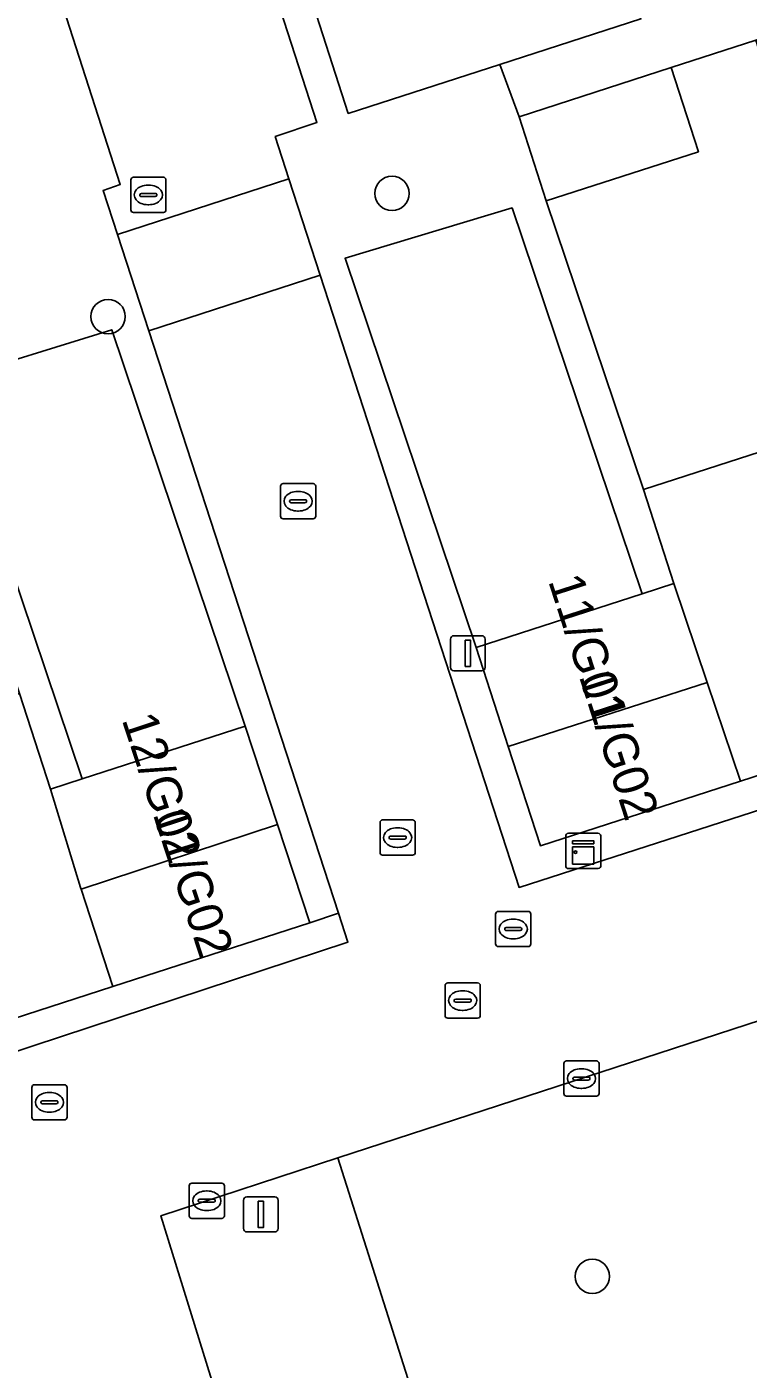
# Model space of a CAD drawing. Extents: x 159371 to 159986, y 382987 to 383597.
# Drawn here: x 159661.2 to 159681.71, y 383202.38 to 383240.55 of the extents above; entities that cross this region are included whole.
import ezdxf

# ---------------------------------------------------------------- set-up
doc = ezdxf.new("R2010")
doc.units = 0
for name, color, linetype in [('IMGEO_Boom', 7, 'Continuous'), ('IMGEO_Brandkraan', 7, 'Continuous'), ('IMGEO_Erf', 7, 'Continuous'), ('IMGEO_Groenvoorziening', 7, 'Continuous'), ('IMGEO_Kast', 7, 'Continuous'), ('IMGEO_Kolk', 7, 'Continuous'), ('IMGEO_Lichtmast', 7, 'Continuous'), ('IMGEO_Muur', 7, 'Continuous'), ('IMGEO_Pand', 7, 'Continuous'), ('IMGEO_Pand_nummerreeks', 7, 'Continuous'), ('IMGEO_Parkeervlak_open', 7, 'Continuous'), ('IMGEO_Rijbaan_lokaal_open', 7, 'Continuous'), ('IMGEO_Rioolput', 7, 'Continuous'), ('IMGEO_Voetpad_open', 7, 'Continuous')]:
    doc.layers.add(name, color=color, linetype=linetype)

msp = doc.modelspace()

# ---------------------------------------------------------------- linework, layer by layer
at = {"layer": 'IMGEO_Boom'}
for centre in [(159671.581, 383235.817), (159663.509, 383232.314), (159677.276, 383205.022)]:
    msp.add_circle(centre, 0.489, dxfattribs=at)
at = {"layer": 'IMGEO_Brandkraan'}
for p, q in [((159674.527, 383214.474), (159674.527, 383215.326)), ((159674.602, 383215.4), (159675.454, 383215.4)), ((159675.528, 383215.326), (159675.528, 383214.474)), ((159674.786, 383214.894), (159674.786, 383214.906)), ((159675.224, 383214.857), (159674.826, 383214.857)), ((159674.829, 383214.943), (159675.227, 383214.943)), ((159675.015, 383215.18), (159675.04, 383215.18)), ((159675.27, 383214.906), (159675.27, 383214.894)), ((159675.038, 383214.62), (159675.013, 383214.62)), ((159675.454, 383214.4), (159674.602, 383214.4))]:
    msp.add_line(p, q, dxfattribs=at)
for points in [[(159674.527, 383214.474), (159674.527, 383215.326)], [(159674.602, 383215.4), (159675.454, 383215.4)], [(159675.528, 383215.326), (159675.528, 383214.474)], [(159675.454, 383214.4), (159674.602, 383214.4)]]:
    msp.add_lwpolyline(points, dxfattribs=at)
for centre, radius, start, end in [((159674.604, 383215.324), 0.0765, 91.552, 178.448), ((159674.604, 383215.324), 0.0765, 91.552, 178.448), ((159675.452, 383215.324), 0.0765, 1.552, 88.448), ((159675.452, 383215.324), 0.0765, 1.552, 88.448), ((159674.826, 383214.903), 0.0403, 85.8775, 175.7526), ((159674.823, 383214.893), 0.0366, 178.938, 274.7102), ((159675.227, 383214.9), 0.043, 264.8664, 352.4533), ((159675.231, 383214.905), 0.0386, 1.7309, 96.639), ((159674.604, 383214.476), 0.0765, 181.552, 268.448), ((159674.604, 383214.476), 0.0765, 181.552, 268.448), ((159675.452, 383214.476), 0.0765, 271.552, 358.448), ((159675.452, 383214.476), 0.0765, 271.552, 358.448)]:
    msp.add_arc(centre, radius, start, end, dxfattribs=at)
for centre, major_axis, ratio, start_param, end_param in [((159675.014, 383214.9), (-0.387, 0.002), 0.722429, 4.712389, 7.853982), ((159675.039, 383214.9), (-0.39, 0.002), 0.717154, 1.570796, 4.712389)]:
    msp.add_ellipse(centre, major_axis=major_axis, ratio=ratio, start_param=start_param, end_param=end_param, dxfattribs=at)
at = {"layer": 'IMGEO_Erf'}
msp.add_lwpolyline([(159697.021, 383242.578), (159691.602, 383240.826), (159686.595, 383239.208), (159682.646, 383237.931), (159681.925, 383240.172), (159679.518, 383239.394), (159680.291, 383237.004), (159675.967, 383235.606), (159678.732, 383227.401), (159684.163, 383229.154), (159689.304, 383230.813), (159694.444, 383232.473), (159699.678, 383234.162)], close=True, dxfattribs=at)
at = {"layer": 'IMGEO_Groenvoorziening'}
msp.add_lwpolyline([(159673.271, 383198.205), (159670.044, 383208.389), (159665.011, 383206.746), (159668.166, 383196.555)], close=True, dxfattribs=at)
at = {"layer": 'IMGEO_Kast'}
for p, q in [((159676.52, 383216.696), (159676.52, 383217.537)), ((159676.52, 383217.537), (159676.52, 383216.696)), ((159676.595, 383217.621), (159677.436, 383217.621)), ((159677.436, 383217.621), (159676.595, 383217.621)), ((159677.52, 383217.546), (159677.52, 383216.705)), ((159677.52, 383216.705), (159677.52, 383217.546)), ((159677.445, 383216.621), (159676.604, 383216.621)), ((159676.604, 383216.621), (159677.445, 383216.621))]:
    msp.add_line(p, q, dxfattribs=at)
for points in [[(159676.715, 383217.411), (159677.315, 383217.411), (159677.315, 383217.326), (159676.715, 383217.326), (159676.715, 383217.411)], [(159676.715, 383217.236), (159677.315, 383217.236), (159677.315, 383216.747), (159676.715, 383216.747), (159676.715, 383217.236)]]:
    msp.add_lwpolyline(points, dxfattribs=at)
msp.add_circle((159676.799, 383217.085), 0.0377, dxfattribs=at)
for centre, start, end in [((159676.598, 383217.543), 92.4484, 184.2845), ((159676.598, 383217.543), 92.4484, 184.2845), ((159677.442, 383217.543), 2.4484, 94.2845), ((159677.442, 383217.543), 2.4484, 94.2845), ((159676.598, 383216.699), 182.4484, 274.2845), ((159676.598, 383216.699), 182.4484, 274.2845), ((159677.442, 383216.699), 272.4484, 4.2845), ((159677.442, 383216.699), 272.4484, 4.2845)]:
    msp.add_arc(centre, 0.0779, start, end, dxfattribs=at)
at = {"layer": 'IMGEO_Kolk'}
for p, q in [((159664.228, 383236.275), (159665.08, 383236.275)), ((159664.153, 383235.349), (159664.153, 383236.201)), ((159664.641, 383236.055), (159664.666, 383236.055)), ((159665.154, 383236.201), (159665.154, 383235.349)), ((159664.412, 383235.769), (159664.412, 383235.781)), ((159664.85, 383235.732), (159664.452, 383235.732)), ((159664.455, 383235.818), (159664.853, 383235.818)), ((159664.664, 383235.495), (159664.639, 383235.495)), ((159664.896, 383235.781), (159664.896, 383235.769)), ((159665.08, 383235.275), (159664.228, 383235.275)), ((159668.41, 383226.639), (159668.41, 383227.491)), ((159668.485, 383227.565), (159669.337, 383227.565)), ((159669.411, 383227.491), (159669.411, 383226.639)), ((159668.669, 383227.059), (159668.669, 383227.071)), ((159668.712, 383227.108), (159669.11, 383227.108)), ((159668.898, 383227.345), (159668.923, 383227.345)), ((159669.153, 383227.071), (159669.153, 383227.059)), ((159669.107, 383227.022), (159668.709, 383227.022)), ((159668.921, 383226.785), (159668.896, 383226.785)), ((159669.337, 383226.565), (159668.485, 383226.565)), ((159671.24, 383217.075), (159671.24, 383217.927)), ((159671.315, 383218.001), (159672.167, 383218.001)), ((159672.241, 383217.927), (159672.241, 383217.075)), ((159671.542, 383217.544), (159671.94, 383217.544)), ((159671.728, 383217.781), (159671.753, 383217.781)), ((159671.499, 383217.495), (159671.499, 383217.507)), ((159671.937, 383217.458), (159671.539, 383217.458)), ((159671.751, 383217.221), (159671.726, 383217.221)), ((159671.983, 383217.507), (159671.983, 383217.495)), ((159672.167, 383217.001), (159671.315, 383217.001)), ((159676.466, 383210.222), (159676.466, 383211.074)), ((159676.541, 383211.148), (159677.393, 383211.148)), ((159677.467, 383211.074), (159677.467, 383210.222)), ((159676.768, 383210.691), (159677.166, 383210.691)), ((159676.954, 383210.928), (159676.979, 383210.928)), ((159676.725, 383210.642), (159676.725, 383210.654)), ((159677.163, 383210.605), (159676.765, 383210.605)), ((159676.977, 383210.368), (159676.952, 383210.368)), ((159677.209, 383210.654), (159677.209, 383210.642)), ((159677.393, 383210.148), (159676.541, 383210.148)), ((159665.889, 383207.671), (159666.741, 383207.671)), ((159665.814, 383206.745), (159665.814, 383207.597)), ((159666.302, 383207.451), (159666.327, 383207.451)), ((159666.815, 383207.597), (159666.815, 383206.745)), ((159666.073, 383207.165), (159666.073, 383207.177)), ((159666.511, 383207.128), (159666.113, 383207.128)), ((159666.116, 383207.214), (159666.514, 383207.214)), ((159666.325, 383206.891), (159666.3, 383206.891)), ((159666.557, 383207.177), (159666.557, 383207.165)), ((159666.741, 383206.671), (159665.889, 383206.671))]:
    msp.add_line(p, q, dxfattribs=at)
for points in [[(159664.228, 383236.275), (159665.08, 383236.275)], [(159664.153, 383235.349), (159664.153, 383236.201)], [(159665.154, 383236.201), (159665.154, 383235.349)], [(159665.08, 383235.275), (159664.228, 383235.275)], [(159668.41, 383226.639), (159668.41, 383227.491)], [(159668.485, 383227.565), (159669.337, 383227.565)], [(159669.411, 383227.491), (159669.411, 383226.639)], [(159669.337, 383226.565), (159668.485, 383226.565)], [(159671.24, 383217.075), (159671.24, 383217.927)], [(159671.315, 383218.001), (159672.167, 383218.001)], [(159672.241, 383217.927), (159672.241, 383217.075)], [(159672.167, 383217.001), (159671.315, 383217.001)], [(159676.466, 383210.222), (159676.466, 383211.074)], [(159676.541, 383211.148), (159677.393, 383211.148)], [(159677.467, 383211.074), (159677.467, 383210.222)], [(159677.393, 383210.148), (159676.541, 383210.148)], [(159665.889, 383207.671), (159666.741, 383207.671)], [(159665.814, 383206.745), (159665.814, 383207.597)], [(159666.815, 383207.597), (159666.815, 383206.745)], [(159666.741, 383206.671), (159665.889, 383206.671)]]:
    msp.add_lwpolyline(points, dxfattribs=at)
for centre, radius, start, end in [((159664.23, 383236.199), 0.0765, 91.552, 178.448), ((159664.23, 383236.199), 0.0765, 91.552, 178.448), ((159665.078, 383236.199), 0.0765, 1.552, 88.448), ((159665.078, 383236.199), 0.0765, 1.552, 88.448), ((159664.452, 383235.778), 0.0403, 85.8775, 175.7526), ((159664.449, 383235.768), 0.0366, 178.938, 274.7102), ((159664.853, 383235.775), 0.043, 264.8664, 352.4533), ((159664.857, 383235.78), 0.0386, 1.7309, 96.639), ((159664.23, 383235.351), 0.0765, 181.552, 268.448), ((159664.23, 383235.351), 0.0765, 181.552, 268.448), ((159665.078, 383235.351), 0.0765, 271.552, 358.448), ((159665.078, 383235.351), 0.0765, 271.552, 358.448), ((159668.487, 383227.489), 0.0765, 91.552, 178.448), ((159668.487, 383227.489), 0.0765, 91.552, 178.448), ((159669.335, 383227.489), 0.0765, 1.552, 88.448), ((159669.335, 383227.489), 0.0765, 1.552, 88.448), ((159668.709, 383227.068), 0.0403, 85.8775, 175.7526), ((159669.114, 383227.07), 0.0386, 1.7309, 96.639), ((159668.706, 383227.058), 0.0366, 178.938, 274.7102), ((159669.11, 383227.065), 0.043, 264.8664, 352.4533), ((159668.487, 383226.641), 0.0765, 181.552, 268.448), ((159668.487, 383226.641), 0.0765, 181.552, 268.448), ((159669.335, 383226.641), 0.0765, 271.552, 358.448), ((159669.335, 383226.641), 0.0765, 271.552, 358.448), ((159671.317, 383217.925), 0.0765, 91.552, 178.448), ((159671.317, 383217.925), 0.0765, 91.552, 178.448), ((159672.165, 383217.925), 0.0765, 1.552, 88.448), ((159672.165, 383217.925), 0.0765, 1.552, 88.448), ((159671.539, 383217.504), 0.0403, 85.8775, 175.7526), ((159671.944, 383217.506), 0.0386, 1.7309, 96.639), ((159671.536, 383217.494), 0.0366, 178.938, 274.7102), ((159671.94, 383217.501), 0.043, 264.8664, 352.4533), ((159671.317, 383217.077), 0.0765, 181.552, 268.448), ((159671.317, 383217.077), 0.0765, 181.552, 268.448), ((159672.165, 383217.077), 0.0765, 271.552, 358.448), ((159672.165, 383217.077), 0.0765, 271.552, 358.448), ((159676.543, 383211.072), 0.0765, 91.552, 178.448), ((159676.543, 383211.072), 0.0765, 91.552, 178.448), ((159677.391, 383211.072), 0.0765, 1.552, 88.448), ((159677.391, 383211.072), 0.0765, 1.552, 88.448), ((159676.765, 383210.651), 0.0403, 85.8775, 175.7526), ((159677.17, 383210.653), 0.0386, 1.7309, 96.639), ((159676.762, 383210.641), 0.0366, 178.938, 274.7102), ((159677.166, 383210.648), 0.043, 264.8664, 352.4533), ((159676.543, 383210.224), 0.0765, 181.552, 268.448), ((159676.543, 383210.224), 0.0765, 181.552, 268.448), ((159677.391, 383210.224), 0.0765, 271.552, 358.448), ((159677.391, 383210.224), 0.0765, 271.552, 358.448), ((159665.891, 383207.595), 0.0765, 91.552, 178.448), ((159665.891, 383207.595), 0.0765, 91.552, 178.448), ((159666.739, 383207.595), 0.0765, 1.552, 88.448), ((159666.739, 383207.595), 0.0765, 1.552, 88.448), ((159666.113, 383207.174), 0.0403, 85.8775, 175.7526), ((159666.11, 383207.164), 0.0366, 178.938, 274.7102), ((159666.514, 383207.171), 0.043, 264.8664, 352.4533), ((159666.518, 383207.176), 0.0386, 1.7309, 96.639), ((159665.891, 383206.747), 0.0765, 181.552, 268.448), ((159665.891, 383206.747), 0.0765, 181.552, 268.448), ((159666.739, 383206.747), 0.0765, 271.552, 358.448), ((159666.739, 383206.747), 0.0765, 271.552, 358.448)]:
    msp.add_arc(centre, radius, start, end, dxfattribs=at)
for centre, major_axis, ratio, start_param, end_param in [((159664.64, 383235.775), (-0.387, 0.002), 0.722429, 4.712389, 7.853982), ((159664.665, 383235.775), (-0.39, 0.002), 0.717154, 1.570796, 4.712389), ((159668.897, 383227.065), (-0.387, 0.002), 0.722429, 4.712389, 7.853982), ((159668.922, 383227.065), (-0.39, 0.002), 0.717154, 1.570796, 4.712389), ((159671.727, 383217.501), (-0.387, 0.002), 0.722429, 4.712389, 7.853982), ((159671.752, 383217.501), (-0.39, 0.002), 0.717154, 1.570796, 4.712389), ((159676.953, 383210.648), (-0.387, 0.002), 0.722429, 4.712389, 7.853982), ((159676.978, 383210.648), (-0.39, 0.002), 0.717154, 1.570796, 4.712389), ((159666.301, 383207.171), (-0.387, 0.002), 0.722429, 4.712389, 7.853982), ((159666.326, 383207.171), (-0.39, 0.002), 0.717154, 1.570796, 4.712389)]:
    msp.add_ellipse(centre, major_axis=major_axis, ratio=ratio, start_param=start_param, end_param=end_param, dxfattribs=at)
at = {"layer": 'IMGEO_Lichtmast'}
for p, q in [((159673.241, 383222.341), (159673.241, 383223.141)), ((159673.241, 383223.141), (159673.241, 383222.341)), ((159673.341, 383223.241), (159674.131, 383223.241)), ((159674.131, 383223.241), (159673.341, 383223.241)), ((159674.231, 383223.141), (159674.231, 383222.341)), ((159674.231, 383222.341), (159674.231, 383223.141)), ((159674.131, 383222.241), (159673.341, 383222.241)), ((159673.341, 383222.241), (159674.131, 383222.241)), ((159667.457, 383207.284), (159668.247, 383207.284)), ((159668.247, 383207.284), (159667.457, 383207.284)), ((159667.357, 383206.384), (159667.357, 383207.184)), ((159667.357, 383207.184), (159667.357, 383206.384)), ((159668.347, 383207.184), (159668.347, 383206.384)), ((159668.347, 383206.384), (159668.347, 383207.184)), ((159668.247, 383206.284), (159667.457, 383206.284)), ((159667.457, 383206.284), (159668.247, 383206.284))]:
    msp.add_line(p, q, dxfattribs=at)
for points in [[(159673.661, 383223.116), (159673.811, 383223.116), (159673.811, 383222.366), (159673.661, 383222.366), (159673.661, 383223.116)], [(159667.777, 383207.159), (159667.927, 383207.159), (159667.927, 383206.409), (159667.777, 383206.409), (159667.777, 383207.159)]]:
    msp.add_lwpolyline(points, dxfattribs=at)
for centre, start, end in [((159673.341, 383223.141), 90, 180), ((159673.341, 383223.141), 90, 180), ((159674.131, 383223.141), 0, 90), ((159674.131, 383223.141), 360, 90), ((159673.341, 383222.341), 180, 270), ((159673.341, 383222.341), 180, 270), ((159674.131, 383222.341), 270, 0), ((159674.131, 383222.341), 270, 0), ((159667.457, 383207.184), 90, 180), ((159667.457, 383207.184), 90, 180), ((159668.247, 383207.184), 0, 90), ((159668.247, 383207.184), 360, 90), ((159667.457, 383206.384), 180, 270), ((159667.457, 383206.384), 180, 270), ((159668.247, 383206.384), 270, 0), ((159668.247, 383206.384), 270, 0)]:
    msp.add_arc(centre, 0.1, start, end, dxfattribs=at)
at = {"layer": 'IMGEO_Muur'}
msp.add_lwpolyline([(159675.967, 383235.606), (159678.732, 383227.401)], dxfattribs=at)
at = {"layer": 'IMGEO_Pand'}
for points in [[(159668.615, 383243.427), (159670.336, 383238.091), (159674.65, 383239.483), (159678.66, 383240.777), (159676.935, 383246.124)], [(159675.194, 383237.996), (159675.967, 383235.606), (159680.291, 383237.004), (159679.518, 383239.394)], [(159684.163, 383229.154), (159678.732, 383227.401), (159679.596, 383224.722), (159680.542, 383221.913), (159681.488, 383219.104), (159686.848, 383220.834)], [(159680.542, 383221.913), (159679.596, 383224.722), (159678.695, 383224.431), (159673.978, 383222.908), (159674.888, 383220.088)], [(159680.542, 383221.913), (159674.888, 383220.088), (159675.798, 383217.268), (159681.488, 383219.104)], [(159661.872, 383218.878), (159660.993, 383221.599), (159656.236, 383220.062), (159655.62, 383219.863), (159658.318, 383211.543), (159663.645, 383213.265), (159662.742, 383216.036), (159662.728, 383216.078)], [(159661.872, 383218.878), (159662.728, 383216.078), (159662.742, 383216.036), (159668.325, 383217.87), (159667.406, 383220.667), (159662.767, 383219.167)], [(159668.325, 383217.87), (159662.742, 383216.036), (159663.645, 383213.265), (159669.244, 383215.074)]]:
    msp.add_lwpolyline(points, close=True, dxfattribs=at)
at = {"layer": 'IMGEO_Parkeervlak_open'}
for points in [[(159678.695, 383224.431), (159674.996, 383235.407), (159670.248, 383233.975), (159673.978, 383222.908)], [(159667.406, 383220.667), (159663.614, 383231.939), (159658.956, 383230.496), (159662.767, 383219.167)]]:
    msp.add_lwpolyline(points, close=True, dxfattribs=at)
at = {"layer": 'IMGEO_Rijbaan_lokaal_open'}
for points in [[(159647.315, 383286.718), (159647.551, 383286.019), (159654.055, 383267.387), (159653.786, 383267.274), (159659.36, 383250), (159663.852, 383236.075), (159663.364, 383235.901), (159663.772, 383234.65), (159668.65, 383236.234), (159668.26, 383237.434), (159669.446, 383237.835), (159665.513, 383250), (159658.393, 383272.015), (159657.725, 383271.809), (159652.205, 383287.893), (159652.017, 383288.429), (159651.778, 383288.352)], [(159664.664, 383231.911), (159669.539, 383233.494), (159668.65, 383236.234), (159663.772, 383234.65)], [(159700.356, 383206.959), (159695.472, 383205.38), (159673.271, 383198.205), (159668.166, 383196.555), (159665.011, 383206.746), (159670.044, 383208.389), (159684.151, 383212.994), (159692.168, 383215.628), (159697.07, 383217.238)]]:
    msp.add_lwpolyline(points, close=True, dxfattribs=at)
msp.add_lwpolyline([(159702.938, 383225.039), (159675.192, 383216.084), (159669.539, 383233.494), (159664.664, 383231.911), (159670.061, 383215.347), (159670.327, 383214.53), (159657.259, 383210.227)], dxfattribs=at)
at = {"layer": 'IMGEO_Rioolput'}
for p, q in [((159673.164, 383213.366), (159674.016, 383213.366)), ((159673.089, 383212.44), (159673.089, 383213.292)), ((159673.577, 383213.146), (159673.602, 383213.146)), ((159674.09, 383213.292), (159674.09, 383212.44)), ((159673.348, 383212.86), (159673.348, 383212.872)), ((159673.786, 383212.823), (159673.388, 383212.823)), ((159673.391, 383212.909), (159673.789, 383212.909)), ((159673.6, 383212.586), (159673.575, 383212.586)), ((159673.832, 383212.872), (159673.832, 383212.86)), ((159674.016, 383212.366), (159673.164, 383212.366)), ((159661.34, 383209.545), (159661.34, 383210.397)), ((159661.415, 383210.471), (159662.267, 383210.471)), ((159662.341, 383210.397), (159662.341, 383209.545)), ((159661.599, 383209.965), (159661.599, 383209.977)), ((159662.037, 383209.928), (159661.639, 383209.928)), ((159661.642, 383210.014), (159662.04, 383210.014)), ((159661.828, 383210.251), (159661.853, 383210.251)), ((159662.083, 383209.977), (159662.083, 383209.965)), ((159661.851, 383209.691), (159661.826, 383209.691)), ((159662.267, 383209.471), (159661.415, 383209.471))]:
    msp.add_line(p, q, dxfattribs=at)
for points in [[(159673.164, 383213.366), (159674.016, 383213.366)], [(159673.089, 383212.44), (159673.089, 383213.292)], [(159674.09, 383213.292), (159674.09, 383212.44)], [(159674.016, 383212.366), (159673.164, 383212.366)], [(159661.34, 383209.545), (159661.34, 383210.397)], [(159661.415, 383210.471), (159662.267, 383210.471)], [(159662.341, 383210.397), (159662.341, 383209.545)], [(159662.267, 383209.471), (159661.415, 383209.471)]]:
    msp.add_lwpolyline(points, dxfattribs=at)
for centre, radius, start, end in [((159673.166, 383213.29), 0.0765, 91.552, 178.448), ((159673.166, 383213.29), 0.0765, 91.552, 178.448), ((159674.014, 383213.29), 0.0765, 1.552, 88.448), ((159674.014, 383213.29), 0.0765, 1.552, 88.448), ((159673.388, 383212.869), 0.0403, 85.8775, 175.7526), ((159673.385, 383212.859), 0.0366, 178.938, 274.7102), ((159673.789, 383212.866), 0.043, 264.8664, 352.4533), ((159673.793, 383212.871), 0.0386, 1.7309, 96.639), ((159673.166, 383212.442), 0.0765, 181.552, 268.448), ((159673.166, 383212.442), 0.0765, 181.552, 268.448), ((159674.014, 383212.442), 0.0765, 271.552, 358.448), ((159674.014, 383212.442), 0.0765, 271.552, 358.448), ((159661.417, 383210.395), 0.0765, 91.552, 178.448), ((159661.417, 383210.395), 0.0765, 91.552, 178.448), ((159662.265, 383210.395), 0.0765, 1.552, 88.448), ((159662.265, 383210.395), 0.0765, 1.552, 88.448), ((159661.639, 383209.974), 0.0403, 85.8775, 175.7526), ((159661.636, 383209.964), 0.0366, 178.938, 274.7102), ((159662.04, 383209.971), 0.043, 264.8664, 352.4533), ((159662.044, 383209.976), 0.0386, 1.7309, 96.639), ((159661.417, 383209.547), 0.0765, 181.552, 268.448), ((159661.417, 383209.547), 0.0765, 181.552, 268.448), ((159662.265, 383209.547), 0.0765, 271.552, 358.448), ((159662.265, 383209.547), 0.0765, 271.552, 358.448)]:
    msp.add_arc(centre, radius, start, end, dxfattribs=at)
for centre, major_axis, ratio, start_param, end_param in [((159673.576, 383212.866), (-0.387, 0.002), 0.722429, 4.712389, 7.853982), ((159673.601, 383212.866), (-0.39, 0.002), 0.717154, 1.570796, 4.712389), ((159661.827, 383209.971), (-0.387, 0.002), 0.722429, 4.712389, 7.853982), ((159661.852, 383209.971), (-0.39, 0.002), 0.717154, 1.570796, 4.712389)]:
    msp.add_ellipse(centre, major_axis=major_axis, ratio=ratio, start_param=start_param, end_param=end_param, dxfattribs=at)
at = {"layer": 'IMGEO_Voetpad_open'}
for points in [[(159655.595, 383244.951), (159657.248, 383239.812), (159658.956, 383234.498), (159656.98, 383233.861), (159657.492, 383232.323), (159658.243, 383230), (159660.993, 383221.599), (159661.872, 383218.878), (159662.767, 383219.167), (159658.956, 383230.496), (159663.614, 383231.939), (159667.406, 383220.667), (159668.325, 383217.87), (159669.244, 383215.074), (159670.061, 383215.347), (159664.664, 383231.911), (159663.772, 383234.65), (159663.364, 383235.901), (159663.852, 383236.075), (159659.36, 383250)], [(159665.513, 383250), (159669.446, 383237.835), (159668.26, 383237.434), (159668.65, 383236.234), (159669.539, 383233.494), (159675.192, 383216.084), (159702.938, 383225.039)], [(159702.363, 383225.842), (159697.129, 383224.153), (159691.988, 383222.493), (159686.848, 383220.834), (159681.488, 383219.104), (159675.798, 383217.268), (159674.888, 383220.088), (159673.978, 383222.908), (159670.248, 383233.975), (159674.996, 383235.407), (159678.695, 383224.431), (159679.596, 383224.722), (159678.732, 383227.401), (159675.967, 383235.606), (159675.194, 383237.996), (159674.65, 383239.483), (159670.336, 383238.091), (159668.615, 383243.427)], [(159678.66, 383240.777), (159674.65, 383239.483), (159675.194, 383237.996), (159679.518, 383239.394), (159681.925, 383240.172), (159685.873, 383241.448)]]:
    msp.add_lwpolyline(points, dxfattribs=at)
for points in [[(159673.271, 383198.205), (159695.472, 383205.38), (159692.168, 383215.628), (159684.151, 383212.994), (159670.044, 383208.389)], [(159659.496, 383203.24), (159657.259, 383210.227), (159670.327, 383214.53), (159670.061, 383215.347), (159669.244, 383215.074), (159663.645, 383213.265), (159658.318, 383211.543), (159653.168, 383209.879), (159647.935, 383208.188), (159642.796, 383206.527), (159637.962, 383204.965), (159638.514, 383203.258), (159638.218, 383203.162), (159622.57, 383198.105), (159619.469, 383207.7), (159613.774, 383205.858), (159618.908, 383189.972), (159634.225, 383194.886), (159634.995, 383195.133), (159634.944, 383195.223), (159636.829, 383195.838)]]:
    msp.add_lwpolyline(points, close=True, dxfattribs=at)

# ---------------------------------------------------------------- texts
at = {"layer": 'IMGEO_Pand_nummerreeks'}
for s, rotation, p in [('11/G01', 287.8846, (159676.015, 383224.801)), ('11/G02', 287.8846, (159676.889, 383222.092)), ('12/G01', 288.1918, (159663.891, 383220.856)), ('12/G02', 288.1918, (159664.774, 383218.17))]:
    msp.add_text(s, height=1, rotation=rotation, dxfattribs=at).set_placement(p)

doc.saveas('drawing.dxf')
